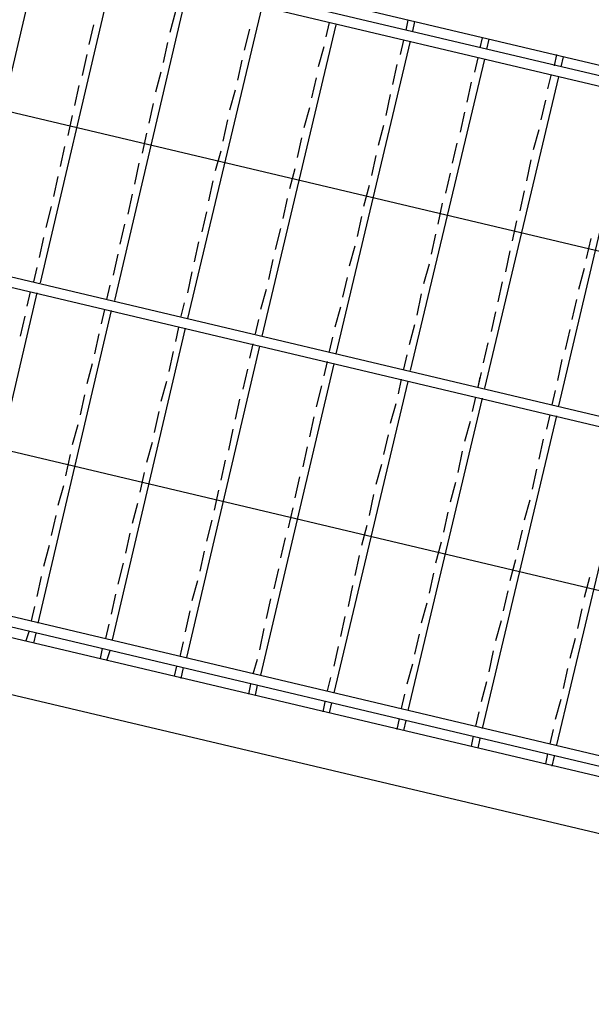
# Model space of a CAD drawing. Header units: feet. Extents: x -79 to 198, y -22 to 181.
# Tile 623 of 656: x 68.71 to 75.59, y 128.8 to 140.65. Entities that reach past the tile are written whole.
import ezdxf

# ---------------------------------------------------------------- set-up
doc = ezdxf.new("R2010")
doc.units = ezdxf.units.FT
doc.layers.add('A-LINEA', color=7, linetype='CONTINUOUS')

msp = doc.modelspace()

# ---------------------------------------------------------------- linework, layer by layer
at = {"layer": 'A-LINEA'}
for p, q in [((60.8933, 143.6044), (85.3067, 137.8311)), ((60.8933, 143.6044), (85.3067, 137.8311)), ((68.08, 141.7778), (85.28, 137.7111)), ((68.08, 141.7778), (85.28, 137.7111)), ((68.0533, 141.6578), (85.2533, 137.5911)), ((68.0533, 141.6578), (85.2533, 137.5911)), ((68.9467, 141.4444), (68.0667, 137.6978)), ((68.9467, 141.4444), (68.0667, 137.6978)), ((69.84, 141.2311), (68.96, 137.4844)), ((69.84, 141.2311), (68.96, 137.4844)), ((70.7333, 141.0178), (69.8533, 137.2711)), ((70.7333, 141.0178), (69.8533, 137.2711)), ((70.7333, 141.0178), (69.8533, 137.2711)), ((70.7333, 141.0178), (69.8533, 137.2711)), ((70.5867, 140.7511), (70.52, 140.4978)), ((70.5867, 140.7511), (70.52, 140.4978)), ((70.5867, 140.7511), (70.52, 140.4978)), ((70.5867, 140.7511), (70.52, 140.4978)), ((71.6267, 140.8044), (70.7333, 137.0578)), ((71.6267, 140.8044), (70.7333, 137.0578)), ((71.6267, 140.8044), (70.7333, 137.0578)), ((71.6267, 140.8044), (70.7333, 137.0578)), ((73.3867, 140.6444), (73.36, 140.5244)), ((73.3867, 140.6444), (73.36, 140.5244)), ((73.3867, 140.6444), (73.36, 140.5244)), ((73.3867, 140.6444), (73.36, 140.5244)), ((73.4667, 140.6311), (73.44, 140.5111)), ((73.4667, 140.6311), (73.44, 140.5111)), ((73.4667, 140.6311), (73.44, 140.5111)), ((73.4667, 140.6311), (73.44, 140.5111)), ((69.6, 140.5911), (69.5467, 140.3511)), ((69.6, 140.5911), (69.5467, 140.3511)), ((69.6, 140.5911), (69.5467, 140.3511)), ((69.6, 140.5911), (69.5467, 140.3511)), ((71.48, 140.5378), (71.4133, 140.2844)), ((71.48, 140.5378), (71.4133, 140.2844)), ((71.48, 140.5378), (71.4133, 140.2844)), ((71.48, 140.5378), (71.4133, 140.2844)), ((72.52, 140.5911), (71.6267, 136.8444)), ((72.52, 140.5911), (71.6267, 136.8444)), ((72.52, 140.5911), (71.6267, 136.8444)), ((72.52, 140.5911), (71.6267, 136.8444)), ((72.44, 140.6178), (72.4, 140.4444)), ((72.44, 140.6178), (72.4, 140.4444)), ((72.44, 140.6178), (72.4, 140.4444)), ((72.44, 140.6178), (72.4, 140.4444)), ((73.4133, 140.3911), (72.52, 136.6311)), ((73.4133, 140.3911), (72.52, 136.6311)), ((73.4133, 140.3911), (72.52, 136.6311)), ((73.4133, 140.3911), (72.52, 136.6311)), ((73.3333, 140.4044), (73.2933, 140.2311)), ((73.3333, 140.4044), (73.2933, 140.2311)), ((73.3333, 140.4044), (73.2933, 140.2311)), ((73.3333, 140.4044), (73.2933, 140.2311)), ((74.28, 140.4311), (74.2533, 140.3111)), ((74.28, 140.4311), (74.2533, 140.3111)), ((74.28, 140.4311), (74.2533, 140.3111)), ((74.28, 140.4311), (74.2533, 140.3111)), ((74.36, 140.4178), (74.3333, 140.2978)), ((74.36, 140.4178), (74.3333, 140.2978)), ((74.36, 140.4178), (74.3333, 140.2978)), ((74.36, 140.4178), (74.3333, 140.2978)), ((70.4933, 140.3778), (70.44, 140.1378)), ((70.4933, 140.3778), (70.44, 140.1378)), ((70.4933, 140.3778), (70.44, 140.1378)), ((70.4933, 140.3778), (70.44, 140.1378)), ((72.3733, 140.3244), (72.3067, 140.0844)), ((72.3733, 140.3244), (72.3067, 140.0844)), ((72.3733, 140.3244), (72.3067, 140.0844)), ((72.3733, 140.3244), (72.3067, 140.0844)), ((69.52, 140.2311), (69.4667, 139.9778)), ((69.52, 140.2311), (69.4667, 139.9778)), ((69.52, 140.2311), (69.4667, 139.9778)), ((69.52, 140.2311), (69.4667, 139.9778)), ((71.3867, 140.1644), (71.3333, 139.9244)), ((71.3867, 140.1644), (71.3333, 139.9244)), ((71.3867, 140.1644), (71.3333, 139.9244)), ((71.3867, 140.1644), (71.3333, 139.9244)), ((74.3067, 140.1778), (73.4133, 136.4311)), ((74.3067, 140.1778), (73.4133, 136.4311)), ((74.3067, 140.1778), (73.4133, 136.4311)), ((74.3067, 140.1778), (73.4133, 136.4311)), ((74.2267, 140.1911), (74.1867, 140.0178)), ((74.2267, 140.1911), (74.1867, 140.0178)), ((74.2267, 140.1911), (74.1867, 140.0178)), ((74.2267, 140.1911), (74.1867, 140.0178)), ((75.1733, 140.2311), (75.1467, 140.0978)), ((75.1733, 140.2311), (75.1467, 140.0978)), ((75.1733, 140.2311), (75.1467, 140.0978)), ((75.1733, 140.2311), (75.1467, 140.0978)), ((75.2533, 140.2044), (75.2267, 140.0844)), ((75.2533, 140.2044), (75.2267, 140.0844)), ((75.2533, 140.2044), (75.2267, 140.0844)), ((75.2533, 140.2044), (75.2267, 140.0844)), ((73.2533, 140.1111), (73.2, 139.8711)), ((73.2533, 140.1111), (73.2, 139.8711)), ((73.2533, 140.1111), (73.2, 139.8711)), ((73.2533, 140.1111), (73.2, 139.8711)), ((70.4133, 140.0178), (70.3467, 139.7778)), ((70.4133, 140.0178), (70.3467, 139.7778)), ((70.4133, 140.0178), (70.3467, 139.7778)), ((70.4133, 140.0178), (70.3467, 139.7778)), ((72.28, 139.9511), (72.2267, 139.7111)), ((72.28, 139.9511), (72.2267, 139.7111)), ((72.28, 139.9511), (72.2267, 139.7111)), ((72.28, 139.9511), (72.2267, 139.7111)), ((75.2, 139.9644), (74.3067, 136.2178)), ((75.2, 139.9644), (74.3067, 136.2178)), ((75.2, 139.9644), (74.3067, 136.2178)), ((75.2, 139.9644), (74.3067, 136.2178)), ((75.1067, 139.9778), (75.0667, 139.8178)), ((75.1067, 139.9778), (75.0667, 139.8178)), ((75.1067, 139.9778), (75.0667, 139.8178)), ((75.1067, 139.9778), (75.0667, 139.8178)), ((69.4267, 139.8578), (69.3733, 139.6178)), ((69.4267, 139.8578), (69.3733, 139.6178)), ((69.4267, 139.8578), (69.3733, 139.6178)), ((69.4267, 139.8578), (69.3733, 139.6178)), ((71.3067, 139.8044), (71.24, 139.5644)), ((71.3067, 139.8044), (71.24, 139.5644)), ((71.3067, 139.8044), (71.24, 139.5644)), ((71.3067, 139.8044), (71.24, 139.5644)), ((74.1467, 139.8978), (74.0933, 139.6578)), ((74.1467, 139.8978), (74.0933, 139.6578)), ((74.1467, 139.8978), (74.0933, 139.6578)), ((74.1467, 139.8978), (74.0933, 139.6578)), ((73.1733, 139.7511), (73.12, 139.4978)), ((73.1733, 139.7511), (73.12, 139.4978)), ((73.1733, 139.7511), (73.12, 139.4978)), ((73.1733, 139.7511), (73.12, 139.4978)), ((75.04, 139.6844), (74.9867, 139.4444)), ((75.04, 139.6844), (74.9867, 139.4444)), ((75.04, 139.6844), (74.9867, 139.4444)), ((75.04, 139.6844), (74.9867, 139.4444)), ((76.08, 139.7511), (75.2, 136.0044)), ((76.08, 139.7511), (75.2, 136.0044)), ((83.4933, 136.0178), (68.5067, 139.5644)), ((83.4933, 136.0178), (68.5067, 139.5644)), ((70.32, 139.6444), (70.2667, 139.4044)), ((70.32, 139.6444), (70.2667, 139.4044)), ((70.32, 139.6444), (70.2667, 139.4044)), ((70.32, 139.6444), (70.2667, 139.4044)), ((72.2, 139.5911), (72.1333, 139.3511)), ((72.2, 139.5911), (72.1333, 139.3511)), ((72.2, 139.5911), (72.1333, 139.3511)), ((72.2, 139.5911), (72.1333, 139.3511)), ((69.3467, 139.4978), (69.2933, 139.2578)), ((69.3467, 139.4978), (69.2933, 139.2578)), ((69.3467, 139.4978), (69.2933, 139.2578)), ((69.3467, 139.4978), (69.2933, 139.2578)), ((71.2133, 139.4444), (71.16, 139.1911)), ((71.2133, 139.4444), (71.16, 139.1911)), ((71.2133, 139.4444), (71.16, 139.1911)), ((71.2133, 139.4444), (71.16, 139.1911)), ((74.0667, 139.5378), (74.0133, 139.2978)), ((74.0667, 139.5378), (74.0133, 139.2978)), ((74.0667, 139.5378), (74.0133, 139.2978)), ((74.0667, 139.5378), (74.0133, 139.2978)), ((73.0933, 139.3778), (73.0267, 139.1378)), ((73.0933, 139.3778), (73.0267, 139.1378)), ((73.0933, 139.3778), (73.0267, 139.1378)), ((73.0933, 139.3778), (73.0267, 139.1378)), ((74.96, 139.3244), (74.8933, 139.0844)), ((74.96, 139.3244), (74.8933, 139.0844)), ((74.96, 139.3244), (74.8933, 139.0844)), ((74.96, 139.3244), (74.8933, 139.0844)), ((70.24, 139.2844), (70.1867, 139.0444)), ((70.24, 139.2844), (70.1867, 139.0444)), ((70.24, 139.2844), (70.1867, 139.0444)), ((70.24, 139.2844), (70.1867, 139.0444)), ((72.1067, 139.2311), (72.0533, 138.9911)), ((72.1067, 139.2311), (72.0533, 138.9911)), ((72.1067, 139.2311), (72.0533, 138.9911)), ((72.1067, 139.2311), (72.0533, 138.9911)), ((69.2533, 139.1244), (69.2, 138.8844)), ((69.2533, 139.1244), (69.2, 138.8844)), ((69.2533, 139.1244), (69.2, 138.8844)), ((69.2533, 139.1244), (69.2, 138.8844)), ((73.9733, 139.1644), (73.92, 138.9244)), ((73.9733, 139.1644), (73.92, 138.9244)), ((73.9733, 139.1644), (73.92, 138.9244)), ((73.9733, 139.1644), (73.92, 138.9244)), ((71.1333, 139.0711), (71.0667, 138.8311)), ((71.1333, 139.0711), (71.0667, 138.8311)), ((71.1333, 139.0711), (71.0667, 138.8311)), ((71.1333, 139.0711), (71.0667, 138.8311)), ((73, 139.0178), (72.9467, 138.7778)), ((73, 139.0178), (72.9467, 138.7778)), ((73, 139.0178), (72.9467, 138.7778)), ((73, 139.0178), (72.9467, 138.7778)), ((74.8667, 138.9644), (74.8133, 138.7111)), ((74.8667, 138.9644), (74.8133, 138.7111)), ((74.8667, 138.9644), (74.8133, 138.7111)), ((74.8667, 138.9644), (74.8133, 138.7111)), ((70.1467, 138.9244), (70.0933, 138.6711)), ((70.1467, 138.9244), (70.0933, 138.6711)), ((70.1467, 138.9244), (70.0933, 138.6711)), ((70.1467, 138.9244), (70.0933, 138.6711)), ((72.0267, 138.8578), (71.96, 138.6178)), ((72.0267, 138.8578), (71.96, 138.6178)), ((72.0267, 138.8578), (71.96, 138.6178)), ((72.0267, 138.8578), (71.96, 138.6178)), ((69.1733, 138.7644), (69.12, 138.5244)), ((69.1733, 138.7644), (69.12, 138.5244)), ((69.1733, 138.7644), (69.12, 138.5244)), ((69.1733, 138.7644), (69.12, 138.5244)), ((73.8933, 138.8044), (73.84, 138.5644)), ((73.8933, 138.8044), (73.84, 138.5644)), ((73.8933, 138.8044), (73.84, 138.5644)), ((73.8933, 138.8044), (73.84, 138.5644)), ((71.04, 138.7111), (70.9867, 138.4711)), ((71.04, 138.7111), (70.9867, 138.4711)), ((71.04, 138.7111), (70.9867, 138.4711)), ((71.04, 138.7111), (70.9867, 138.4711)), ((72.92, 138.6578), (72.8533, 138.4044)), ((72.92, 138.6578), (72.8533, 138.4044)), ((72.92, 138.6578), (72.8533, 138.4044)), ((72.92, 138.6578), (72.8533, 138.4044)), ((70.0667, 138.5511), (70.0133, 138.3111)), ((70.0667, 138.5511), (70.0133, 138.3111)), ((70.0667, 138.5511), (70.0133, 138.3111)), ((70.0667, 138.5511), (70.0133, 138.3111)), ((71.9333, 138.4978), (71.88, 138.2578)), ((71.9333, 138.4978), (71.88, 138.2578)), ((71.9333, 138.4978), (71.88, 138.2578)), ((71.9333, 138.4978), (71.88, 138.2578)), ((74.7867, 138.5911), (74.7333, 138.3511)), ((74.7867, 138.5911), (74.7333, 138.3511)), ((74.7867, 138.5911), (74.7333, 138.3511)), ((74.7867, 138.5911), (74.7333, 138.3511)), ((69.0933, 138.4044), (69.0267, 138.1511)), ((69.0933, 138.4044), (69.0267, 138.1511)), ((69.0933, 138.4044), (69.0267, 138.1511)), ((69.0933, 138.4044), (69.0267, 138.1511)), ((73.8, 138.4444), (73.7467, 138.1911)), ((73.8, 138.4444), (73.7467, 138.1911)), ((73.8, 138.4444), (73.7467, 138.1911)), ((73.8, 138.4444), (73.7467, 138.1911)), ((70.96, 138.3378), (70.9067, 138.0978)), ((70.96, 138.3378), (70.9067, 138.0978)), ((70.96, 138.3378), (70.9067, 138.0978)), ((70.96, 138.3378), (70.9067, 138.0978)), ((72.8267, 138.2844), (72.7733, 138.0444)), ((72.8267, 138.2844), (72.7733, 138.0444)), ((72.8267, 138.2844), (72.7733, 138.0444)), ((72.8267, 138.2844), (72.7733, 138.0444)), ((69.9733, 138.1911), (69.92, 137.9511)), ((69.9733, 138.1911), (69.92, 137.9511)), ((69.9733, 138.1911), (69.92, 137.9511)), ((69.9733, 138.1911), (69.92, 137.9511)), ((71.8533, 138.1378), (71.7867, 137.8844)), ((71.8533, 138.1378), (71.7867, 137.8844)), ((71.8533, 138.1378), (71.7867, 137.8844)), ((71.8533, 138.1378), (71.7867, 137.8844)), ((74.6933, 138.2311), (74.64, 137.9911)), ((74.6933, 138.2311), (74.64, 137.9911)), ((74.6933, 138.2311), (74.64, 137.9911)), ((74.6933, 138.2311), (74.64, 137.9911)), ((69, 138.0311), (68.9467, 137.7911)), ((69, 138.0311), (68.9467, 137.7911)), ((69, 138.0311), (68.9467, 137.7911)), ((69, 138.0311), (68.9467, 137.7911)), ((73.72, 138.0711), (73.6667, 137.8311)), ((73.72, 138.0711), (73.6667, 137.8311)), ((73.72, 138.0711), (73.6667, 137.8311)), ((73.72, 138.0711), (73.6667, 137.8311)), ((75.5867, 138.0178), (75.5333, 137.7778)), ((75.5867, 138.0178), (75.5333, 137.7778)), ((67.1733, 137.8978), (84.36, 133.8311)), ((67.1733, 137.8978), (84.36, 133.8311)), ((70.8667, 137.9778), (70.8133, 137.7378)), ((70.8667, 137.9778), (70.8133, 137.7378)), ((70.8667, 137.9778), (70.8133, 137.7378)), ((70.8667, 137.9778), (70.8133, 137.7378)), ((72.7467, 137.9244), (72.68, 137.6844)), ((72.7467, 137.9244), (72.68, 137.6844)), ((72.7467, 137.9244), (72.68, 137.6844)), ((72.7467, 137.9244), (72.68, 137.6844)), ((69.8933, 137.8311), (69.84, 137.5778)), ((69.8933, 137.8311), (69.84, 137.5778)), ((69.8933, 137.8311), (69.84, 137.5778)), ((69.8933, 137.8311), (69.84, 137.5778)), ((74.6133, 137.8711), (74.56, 137.6178)), ((74.6133, 137.8711), (74.56, 137.6178)), ((74.6133, 137.8711), (74.56, 137.6178)), ((74.6133, 137.8711), (74.56, 137.6178)), ((68.92, 137.6711), (68.88, 137.4978)), ((68.92, 137.6711), (68.88, 137.4978)), ((68.92, 137.6711), (68.88, 137.4978)), ((68.92, 137.6711), (68.88, 137.4978)), ((71.76, 137.7644), (71.7067, 137.5244)), ((71.76, 137.7644), (71.7067, 137.5244)), ((71.76, 137.7644), (71.7067, 137.5244)), ((71.76, 137.7644), (71.7067, 137.5244)), ((73.64, 137.7111), (73.5733, 137.4711)), ((73.64, 137.7111), (73.5733, 137.4711)), ((73.64, 137.7111), (73.5733, 137.4711)), ((73.64, 137.7111), (73.5733, 137.4711)), ((70.7867, 137.6178), (70.7333, 137.3644)), ((70.7867, 137.6178), (70.7333, 137.3644)), ((70.7867, 137.6178), (70.7333, 137.3644)), ((70.7867, 137.6178), (70.7333, 137.3644)), ((72.6533, 137.5511), (72.6, 137.3111)), ((72.6533, 137.5511), (72.6, 137.3111)), ((72.6533, 137.5511), (72.6, 137.3111)), ((72.6533, 137.5511), (72.6, 137.3111)), ((75.5067, 137.6578), (75.44, 137.4044)), ((75.5067, 137.6578), (75.44, 137.4044)), ((69.8, 137.4578), (69.76, 137.2844)), ((69.8, 137.4578), (69.76, 137.2844)), ((69.8, 137.4578), (69.76, 137.2844)), ((69.8, 137.4578), (69.76, 137.2844)), ((74.52, 137.4978), (74.4667, 137.2578)), ((74.52, 137.4978), (74.4667, 137.2578)), ((74.52, 137.4978), (74.4667, 137.2578)), ((74.52, 137.4978), (74.4667, 137.2578)), ((68.92, 137.3644), (68.04, 133.6044)), ((68.92, 137.3644), (68.04, 133.6044)), ((68.84, 137.3778), (68.8, 137.2044)), ((68.84, 137.3778), (68.8, 137.2044)), ((68.84, 137.3778), (68.8, 137.2044)), ((68.84, 137.3778), (68.8, 137.2044)), ((71.68, 137.4044), (71.6133, 137.1644)), ((71.68, 137.4044), (71.6133, 137.1644)), ((71.68, 137.4044), (71.6133, 137.1644)), ((71.68, 137.4044), (71.6133, 137.1644)), ((73.5467, 137.3511), (73.4933, 137.0978)), ((73.5467, 137.3511), (73.4933, 137.0978)), ((73.5467, 137.3511), (73.4933, 137.0978)), ((73.5467, 137.3511), (73.4933, 137.0978)), ((70.6933, 137.2444), (70.6533, 137.0844)), ((70.6933, 137.2444), (70.6533, 137.0844)), ((70.6933, 137.2444), (70.6533, 137.0844)), ((70.6933, 137.2444), (70.6533, 137.0844)), ((72.5733, 137.1911), (72.5067, 136.9511)), ((72.5733, 137.1911), (72.5067, 136.9511)), ((72.5733, 137.1911), (72.5067, 136.9511)), ((72.5733, 137.1911), (72.5067, 136.9511)), ((75.4133, 137.2844), (75.36, 137.0444)), ((75.4133, 137.2844), (75.36, 137.0444)), ((68.7733, 137.0844), (68.72, 136.8444)), ((68.7733, 137.0844), (68.72, 136.8444)), ((68.7733, 137.0844), (68.72, 136.8444)), ((68.7733, 137.0844), (68.72, 136.8444)), ((69.8133, 137.1511), (68.9333, 133.3911)), ((69.8133, 137.1511), (68.9333, 133.3911)), ((69.8133, 137.1511), (68.9333, 133.3911)), ((69.8133, 137.1511), (68.9333, 133.3911)), ((69.7333, 137.1644), (69.6933, 136.9911)), ((69.7333, 137.1644), (69.6933, 136.9911)), ((69.7333, 137.1644), (69.6933, 136.9911)), ((69.7333, 137.1644), (69.6933, 136.9911)), ((74.44, 137.1378), (74.3867, 136.8978)), ((74.44, 137.1378), (74.3867, 136.8978)), ((74.44, 137.1378), (74.3867, 136.8978)), ((74.44, 137.1378), (74.3867, 136.8978)), ((70.6267, 136.9511), (70.5867, 136.7778)), ((70.6267, 136.9511), (70.5867, 136.7778)), ((70.6267, 136.9511), (70.5867, 136.7778)), ((70.6267, 136.9511), (70.5867, 136.7778)), ((71.5867, 137.0444), (71.5467, 136.8711)), ((71.5867, 137.0444), (71.5467, 136.8711)), ((71.5867, 137.0444), (71.5467, 136.8711)), ((71.5867, 137.0444), (71.5467, 136.8711)), ((73.4667, 136.9778), (73.4, 136.7378)), ((73.4667, 136.9778), (73.4, 136.7378)), ((73.4667, 136.9778), (73.4, 136.7378)), ((73.4667, 136.9778), (73.4, 136.7378)), ((69.6667, 136.8711), (69.6133, 136.6311)), ((69.6667, 136.8711), (69.6133, 136.6311)), ((69.6667, 136.8711), (69.6133, 136.6311)), ((69.6667, 136.8711), (69.6133, 136.6311)), ((70.7067, 136.9378), (69.8267, 133.1911)), ((70.7067, 136.9378), (69.8267, 133.1911)), ((70.7067, 136.9378), (69.8267, 133.1911)), ((70.7067, 136.9378), (69.8267, 133.1911)), ((72.48, 136.8311), (72.44, 136.6578)), ((72.48, 136.8311), (72.44, 136.6578)), ((72.48, 136.8311), (72.44, 136.6578)), ((72.48, 136.8311), (72.44, 136.6578)), ((75.3333, 136.9244), (75.28, 136.6844)), ((75.3333, 136.9244), (75.28, 136.6844)), ((71.6, 136.7244), (70.72, 132.9778)), ((71.6, 136.7244), (70.72, 132.9778)), ((71.6, 136.7244), (70.72, 132.9778)), ((71.6, 136.7244), (70.72, 132.9778)), ((71.52, 136.7511), (71.48, 136.5778)), ((71.52, 136.7511), (71.48, 136.5778)), ((71.52, 136.7511), (71.48, 136.5778)), ((71.52, 136.7511), (71.48, 136.5778)), ((74.3467, 136.7644), (74.2933, 136.5244)), ((74.3467, 136.7644), (74.2933, 136.5244)), ((74.3467, 136.7644), (74.2933, 136.5244)), ((74.3467, 136.7644), (74.2933, 136.5244)), ((70.56, 136.6578), (70.5067, 136.4178)), ((70.56, 136.6578), (70.5067, 136.4178)), ((70.56, 136.6578), (70.5067, 136.4178)), ((70.56, 136.6578), (70.5067, 136.4178)), ((73.3733, 136.6178), (73.3333, 136.4444)), ((73.3733, 136.6178), (73.3333, 136.4444)), ((73.3733, 136.6178), (73.3333, 136.4444)), ((73.3733, 136.6178), (73.3333, 136.4444)), ((69.5867, 136.5111), (69.52, 136.2711)), ((69.5867, 136.5111), (69.52, 136.2711)), ((69.5867, 136.5111), (69.52, 136.2711)), ((69.5867, 136.5111), (69.52, 136.2711)), ((72.4933, 136.5111), (71.6133, 132.7644)), ((72.4933, 136.5111), (71.6133, 132.7644)), ((72.4933, 136.5111), (71.6133, 132.7644)), ((72.4933, 136.5111), (71.6133, 132.7644)), ((72.4133, 136.5378), (72.3733, 136.3644)), ((72.4133, 136.5378), (72.3733, 136.3644)), ((72.4133, 136.5378), (72.3733, 136.3644)), ((72.4133, 136.5378), (72.3733, 136.3644)), ((75.24, 136.5644), (75.1867, 136.3111)), ((75.24, 136.5644), (75.1867, 136.3111)), ((71.4533, 136.4444), (71.4, 136.2044)), ((71.4533, 136.4444), (71.4, 136.2044)), ((71.4533, 136.4444), (71.4, 136.2044)), ((71.4533, 136.4444), (71.4, 136.2044)), ((74.2667, 136.4044), (74.2267, 136.2311)), ((74.2667, 136.4044), (74.2267, 136.2311)), ((74.2667, 136.4044), (74.2267, 136.2311)), ((74.2667, 136.4044), (74.2267, 136.2311)), ((70.48, 136.2978), (70.4133, 136.0578)), ((70.48, 136.2978), (70.4133, 136.0578)), ((70.48, 136.2978), (70.4133, 136.0578)), ((70.48, 136.2978), (70.4133, 136.0578)), ((72.3467, 136.2444), (72.28, 135.9911)), ((72.3467, 136.2444), (72.28, 135.9911)), ((72.3467, 136.2444), (72.28, 135.9911)), ((72.3467, 136.2444), (72.28, 135.9911)), ((73.3867, 136.2978), (72.4933, 132.5511)), ((73.3867, 136.2978), (72.4933, 132.5511)), ((73.3867, 136.2978), (72.4933, 132.5511)), ((73.3867, 136.2978), (72.4933, 132.5511)), ((73.3067, 136.3244), (73.2667, 136.1511)), ((73.3067, 136.3244), (73.2667, 136.1511)), ((73.3067, 136.3244), (73.2667, 136.1511)), ((73.3067, 136.3244), (73.2667, 136.1511)), ((74.2533, 136.3511), (74.2267, 136.2311)), ((74.2533, 136.3511), (74.2267, 136.2311)), ((69.4933, 136.1378), (69.44, 135.8978)), ((69.4933, 136.1378), (69.44, 135.8978)), ((69.4933, 136.1378), (69.44, 135.8978)), ((69.4933, 136.1378), (69.44, 135.8978)), ((75.16, 136.1911), (75.12, 136.0178)), ((75.16, 136.1911), (75.12, 136.0178)), ((71.36, 136.0844), (71.3067, 135.8444)), ((71.36, 136.0844), (71.3067, 135.8444)), ((71.36, 136.0844), (71.3067, 135.8444)), ((71.36, 136.0844), (71.3067, 135.8444)), ((73.24, 136.0311), (73.1733, 135.7911)), ((73.24, 136.0311), (73.1733, 135.7911)), ((73.24, 136.0311), (73.1733, 135.7911)), ((73.24, 136.0311), (73.1733, 135.7911)), ((74.28, 136.0978), (73.3867, 132.3378)), ((74.28, 136.0978), (73.3867, 132.3378)), ((74.28, 136.0978), (73.3867, 132.3378)), ((74.28, 136.0978), (73.3867, 132.3378)), ((74.2, 136.1111), (74.16, 135.9378)), ((74.2, 136.1111), (74.16, 135.9378)), ((74.2, 136.1111), (74.16, 135.9378)), ((74.2, 136.1111), (74.16, 135.9378)), ((70.3867, 135.9378), (70.3333, 135.6844)), ((70.3867, 135.9378), (70.3333, 135.6844)), ((70.3867, 135.9378), (70.3333, 135.6844)), ((70.3867, 135.9378), (70.3333, 135.6844)), ((75.1733, 135.8844), (74.28, 132.1244)), ((75.1733, 135.8844), (74.28, 132.1244)), ((75.0933, 135.8978), (75.0533, 135.7244)), ((75.0933, 135.8978), (75.0533, 135.7244)), ((69.4133, 135.7778), (69.3467, 135.5378)), ((69.4133, 135.7778), (69.3467, 135.5378)), ((69.4133, 135.7778), (69.3467, 135.5378)), ((69.4133, 135.7778), (69.3467, 135.5378)), ((72.2533, 135.8711), (72.2, 135.6311)), ((72.2533, 135.8711), (72.2, 135.6311)), ((72.2533, 135.8711), (72.2, 135.6311)), ((72.2533, 135.8711), (72.2, 135.6311)), ((74.1333, 135.8178), (74.0667, 135.5778)), ((74.1333, 135.8178), (74.0667, 135.5778)), ((74.1333, 135.8178), (74.0667, 135.5778)), ((74.1333, 135.8178), (74.0667, 135.5778)), ((82.6133, 132.1378), (67.5867, 135.6978)), ((82.6133, 132.1378), (67.5867, 135.6978)), ((71.28, 135.7244), (71.2267, 135.4711)), ((71.28, 135.7244), (71.2267, 135.4711)), ((71.28, 135.7244), (71.2267, 135.4711)), ((71.28, 135.7244), (71.2267, 135.4711)), ((73.1467, 135.6578), (73.0933, 135.4178)), ((73.1467, 135.6578), (73.0933, 135.4178)), ((73.1467, 135.6578), (73.0933, 135.4178)), ((73.1467, 135.6578), (73.0933, 135.4178)), ((76.0667, 135.6711), (75.1733, 131.9244)), ((76.0667, 135.6711), (75.1733, 131.9244)), ((70.3067, 135.5644), (70.24, 135.3244)), ((70.3067, 135.5644), (70.24, 135.3244)), ((70.3067, 135.5644), (70.24, 135.3244)), ((70.3067, 135.5644), (70.24, 135.3244)), ((75.0133, 135.6044), (74.96, 135.3644)), ((75.0133, 135.6044), (74.96, 135.3644)), ((58.9733, 135.4978), (83.3867, 129.7244)), ((58.9733, 135.4978), (83.3867, 129.7244)), ((69.32, 135.4178), (69.2667, 135.1644)), ((69.32, 135.4178), (69.2667, 135.1644)), ((69.32, 135.4178), (69.2667, 135.1644)), ((69.32, 135.4178), (69.2667, 135.1644)), ((72.1733, 135.5111), (72.12, 135.2711)), ((72.1733, 135.5111), (72.12, 135.2711)), ((72.1733, 135.5111), (72.12, 135.2711)), ((72.1733, 135.5111), (72.12, 135.2711)), ((74.04, 135.4578), (73.9867, 135.2044)), ((74.04, 135.4578), (73.9867, 135.2044)), ((74.04, 135.4578), (73.9867, 135.2044)), ((74.04, 135.4578), (73.9867, 135.2044)), ((71.1867, 135.3511), (71.1333, 135.1111)), ((71.1867, 135.3511), (71.1333, 135.1111)), ((71.1867, 135.3511), (71.1333, 135.1111)), ((71.1867, 135.3511), (71.1333, 135.1111)), ((73.0667, 135.2978), (73, 135.0578)), ((73.0667, 135.2978), (73, 135.0578)), ((73.0667, 135.2978), (73, 135.0578)), ((73.0667, 135.2978), (73, 135.0578)), ((70.2133, 135.2044), (70.16, 134.9644)), ((70.2133, 135.2044), (70.16, 134.9644)), ((70.2133, 135.2044), (70.16, 134.9644)), ((70.2133, 135.2044), (70.16, 134.9644)), ((74.9333, 135.2444), (74.88, 135.0044)), ((74.9333, 135.2444), (74.88, 135.0044)), ((72.08, 135.1511), (72.0267, 134.8978)), ((72.08, 135.1511), (72.0267, 134.8978)), ((72.08, 135.1511), (72.0267, 134.8978)), ((72.08, 135.1511), (72.0267, 134.8978)), ((73.96, 135.0844), (73.8933, 134.8444)), ((73.96, 135.0844), (73.8933, 134.8444)), ((73.96, 135.0844), (73.8933, 134.8444)), ((73.96, 135.0844), (73.8933, 134.8444)), ((58.1733, 135.0044), (84.3733, 128.8044)), ((58.1733, 135.0044), (84.3733, 128.8044)), ((69.24, 135.0444), (69.1733, 134.8044)), ((69.24, 135.0444), (69.1733, 134.8044)), ((69.24, 135.0444), (69.1733, 134.8044)), ((69.24, 135.0444), (69.1733, 134.8044)), ((71.1067, 134.9911), (71.0533, 134.7511)), ((71.1067, 134.9911), (71.0533, 134.7511)), ((71.1067, 134.9911), (71.0533, 134.7511)), ((71.1067, 134.9911), (71.0533, 134.7511)), ((72.9733, 134.9378), (72.92, 134.6844)), ((72.9733, 134.9378), (72.92, 134.6844)), ((72.9733, 134.9378), (72.92, 134.6844)), ((72.9733, 134.9378), (72.92, 134.6844)), ((70.1333, 134.8311), (70.0667, 134.5911)), ((70.1333, 134.8311), (70.0667, 134.5911)), ((70.1333, 134.8311), (70.0667, 134.5911)), ((70.1333, 134.8311), (70.0667, 134.5911)), ((74.8533, 134.8711), (74.7867, 134.6311)), ((74.8533, 134.8711), (74.7867, 134.6311)), ((72, 134.7778), (71.9467, 134.5378)), ((72, 134.7778), (71.9467, 134.5378)), ((72, 134.7778), (71.9467, 134.5378)), ((72, 134.7778), (71.9467, 134.5378)), ((73.8667, 134.7244), (73.8133, 134.4844)), ((73.8667, 134.7244), (73.8133, 134.4844)), ((73.8667, 134.7244), (73.8133, 134.4844)), ((73.8667, 134.7244), (73.8133, 134.4844)), ((69.1467, 134.6844), (69.0933, 134.4444)), ((69.1467, 134.6844), (69.0933, 134.4444)), ((69.1467, 134.6844), (69.0933, 134.4444)), ((69.1467, 134.6844), (69.0933, 134.4444)), ((71.0267, 134.6311), (70.96, 134.3778)), ((71.0267, 134.6311), (70.96, 134.3778)), ((71.0267, 134.6311), (70.96, 134.3778)), ((71.0267, 134.6311), (70.96, 134.3778)), ((70.04, 134.4711), (69.9867, 134.2311)), ((70.04, 134.4711), (69.9867, 134.2311)), ((70.04, 134.4711), (69.9867, 134.2311)), ((70.04, 134.4711), (69.9867, 134.2311)), ((72.8933, 134.5644), (72.8267, 134.3244)), ((72.8933, 134.5644), (72.8267, 134.3244)), ((72.8933, 134.5644), (72.8267, 134.3244)), ((72.8933, 134.5644), (72.8267, 134.3244)), ((74.76, 134.5111), (74.7067, 134.2711)), ((74.76, 134.5111), (74.7067, 134.2711)), ((71.9067, 134.4178), (71.8533, 134.1778)), ((71.9067, 134.4178), (71.8533, 134.1778)), ((71.9067, 134.4178), (71.8533, 134.1778)), ((71.9067, 134.4178), (71.8533, 134.1778)), ((73.7867, 134.3644), (73.72, 134.1111)), ((73.7867, 134.3644), (73.72, 134.1111)), ((73.7867, 134.3644), (73.72, 134.1111)), ((73.7867, 134.3644), (73.72, 134.1111)), ((69.0667, 134.3244), (69, 134.0711)), ((69.0667, 134.3244), (69, 134.0711)), ((69.0667, 134.3244), (69, 134.0711)), ((69.0667, 134.3244), (69, 134.0711)), ((70.9333, 134.2578), (70.88, 134.0178)), ((70.9333, 134.2578), (70.88, 134.0178)), ((70.9333, 134.2578), (70.88, 134.0178)), ((70.9333, 134.2578), (70.88, 134.0178)), ((69.96, 134.1111), (69.8933, 133.8578)), ((69.96, 134.1111), (69.8933, 133.8578)), ((69.96, 134.1111), (69.8933, 133.8578)), ((69.96, 134.1111), (69.8933, 133.8578)), ((72.8, 134.2044), (72.7467, 133.9644)), ((72.8, 134.2044), (72.7467, 133.9644)), ((72.8, 134.2044), (72.7467, 133.9644)), ((72.8, 134.2044), (72.7467, 133.9644)), ((74.68, 134.1511), (74.6133, 133.8978)), ((74.68, 134.1511), (74.6133, 133.8978)), ((66.2533, 134.0311), (83.4533, 129.9644)), ((66.2533, 134.0311), (83.4533, 129.9644)), ((71.8267, 134.0444), (71.7733, 133.8044)), ((71.8267, 134.0444), (71.7733, 133.8044)), ((71.8267, 134.0444), (71.7733, 133.8044)), ((71.8267, 134.0444), (71.7733, 133.8044)), ((73.6933, 133.9911), (73.64, 133.7511)), ((73.6933, 133.9911), (73.64, 133.7511)), ((73.6933, 133.9911), (73.64, 133.7511)), ((73.6933, 133.9911), (73.64, 133.7511)), ((66.2267, 133.9111), (83.4133, 129.8444)), ((66.2267, 133.9111), (83.4133, 129.8444)), ((68.9733, 133.9511), (68.92, 133.7111)), ((68.9733, 133.9511), (68.92, 133.7111)), ((68.9733, 133.9511), (68.92, 133.7111)), ((68.9733, 133.9511), (68.92, 133.7111)), ((70.8533, 133.8978), (70.7867, 133.6578)), ((70.8533, 133.8978), (70.7867, 133.6578)), ((70.8533, 133.8978), (70.7867, 133.6578)), ((70.8533, 133.8978), (70.7867, 133.6578)), ((75.5733, 133.9378), (75.5067, 133.6978)), ((75.5733, 133.9378), (75.5067, 133.6978)), ((72.72, 133.8444), (72.6667, 133.5911)), ((72.72, 133.8444), (72.6667, 133.5911)), ((72.72, 133.8444), (72.6667, 133.5911)), ((72.72, 133.8444), (72.6667, 133.5911)), ((74.5867, 133.7778), (74.5333, 133.5378)), ((74.5867, 133.7778), (74.5333, 133.5378)), ((69.8667, 133.7378), (69.8133, 133.4978)), ((69.8667, 133.7378), (69.8133, 133.4978)), ((69.8667, 133.7378), (69.8133, 133.4978)), ((69.8667, 133.7378), (69.8133, 133.4978)), ((71.7333, 133.6844), (71.68, 133.4444)), ((71.7333, 133.6844), (71.68, 133.4444)), ((71.7333, 133.6844), (71.68, 133.4444)), ((71.7333, 133.6844), (71.68, 133.4444)), ((73.6133, 133.6311), (73.5467, 133.3911)), ((73.6133, 133.6311), (73.5467, 133.3911)), ((73.6133, 133.6311), (73.5467, 133.3911)), ((73.6133, 133.6311), (73.5467, 133.3911)), ((68.8933, 133.5911), (68.8533, 133.4178)), ((68.8933, 133.5911), (68.8533, 133.4178)), ((68.8933, 133.5911), (68.8533, 133.4178)), ((68.8933, 133.5911), (68.8533, 133.4178)), ((70.76, 133.5378), (70.7067, 133.2844)), ((70.76, 133.5378), (70.7067, 133.2844)), ((70.76, 133.5378), (70.7067, 133.2844)), ((70.76, 133.5378), (70.7067, 133.2844)), ((75.48, 133.5644), (75.4267, 133.3244)), ((75.48, 133.5644), (75.4267, 133.3244)), ((72.6267, 133.4711), (72.5733, 133.2311)), ((72.6267, 133.4711), (72.5733, 133.2311)), ((72.6267, 133.4711), (72.5733, 133.2311)), ((72.6267, 133.4711), (72.5733, 133.2311)), ((74.5067, 133.4178), (74.44, 133.1778)), ((74.5067, 133.4178), (74.44, 133.1778)), ((68.8267, 133.2978), (68.7867, 133.1778)), ((68.8267, 133.2978), (68.7867, 133.1778)), ((68.8267, 133.2978), (68.7867, 133.1778)), ((68.8267, 133.2978), (68.7867, 133.1778)), ((69.7867, 133.3778), (69.7467, 133.2044)), ((69.7867, 133.3778), (69.7467, 133.2044)), ((69.7867, 133.3778), (69.7467, 133.2044)), ((69.7867, 133.3778), (69.7467, 133.2044)), ((71.6533, 133.3244), (71.6, 133.0711)), ((71.6533, 133.3244), (71.6, 133.0711)), ((71.6533, 133.3244), (71.6, 133.0711)), ((71.6533, 133.3244), (71.6, 133.0711)), ((68.9067, 133.2711), (68.88, 133.1511)), ((68.9067, 133.2711), (68.88, 133.1511)), ((68.9067, 133.2711), (68.88, 133.1511)), ((68.9067, 133.2711), (68.88, 133.1511)), ((70.68, 133.1644), (70.64, 132.9911)), ((70.68, 133.1644), (70.64, 132.9911)), ((70.68, 133.1644), (70.64, 132.9911)), ((70.68, 133.1644), (70.64, 132.9911)), ((73.52, 133.2578), (73.4667, 133.0178)), ((73.52, 133.2578), (73.4667, 133.0178)), ((73.52, 133.2578), (73.4667, 133.0178)), ((73.52, 133.2578), (73.4667, 133.0178)), ((75.4, 133.2044), (75.3333, 132.9644)), ((75.4, 133.2044), (75.3333, 132.9644)), ((69.7067, 133.0844), (69.68, 132.9644)), ((69.7067, 133.0844), (69.68, 132.9644)), ((69.7067, 133.0844), (69.68, 132.9644)), ((69.7067, 133.0844), (69.68, 132.9644)), ((69.8, 133.0578), (69.76, 132.9378)), ((69.8, 133.0578), (69.76, 132.9378)), ((69.8, 133.0578), (69.76, 132.9378)), ((69.8, 133.0578), (69.76, 132.9378)), ((72.5467, 133.1111), (72.4933, 132.8711)), ((72.5467, 133.1111), (72.4933, 132.8711)), ((72.5467, 133.1111), (72.4933, 132.8711)), ((72.5467, 133.1111), (72.4933, 132.8711)), ((74.4133, 133.0578), (74.36, 132.8044)), ((74.4133, 133.0578), (74.36, 132.8044)), ((71.5733, 132.9511), (71.52, 132.7778)), ((71.5733, 132.9511), (71.52, 132.7778)), ((71.5733, 132.9511), (71.52, 132.7778)), ((71.5733, 132.9511), (71.52, 132.7778)), ((70.6, 132.8711), (70.5733, 132.7511)), ((70.6, 132.8711), (70.5733, 132.7511)), ((70.6, 132.8711), (70.5733, 132.7511)), ((70.6, 132.8711), (70.5733, 132.7511)), ((70.68, 132.8578), (70.6533, 132.7244)), ((70.68, 132.8578), (70.6533, 132.7244)), ((70.68, 132.8578), (70.6533, 132.7244)), ((70.68, 132.8578), (70.6533, 132.7244)), ((73.44, 132.8978), (73.3733, 132.6578)), ((73.44, 132.8978), (73.3733, 132.6578)), ((73.44, 132.8978), (73.3733, 132.6578)), ((73.44, 132.8978), (73.3733, 132.6578)), ((75.3067, 132.8444), (75.2533, 132.6044)), ((75.3067, 132.8444), (75.2533, 132.6044)), ((72.4533, 132.7378), (72.4133, 132.5778)), ((72.4533, 132.7378), (72.4133, 132.5778)), ((72.4533, 132.7378), (72.4133, 132.5778)), ((72.4533, 132.7378), (72.4133, 132.5778)), ((74.3333, 132.6844), (74.2667, 132.4444)), ((74.3333, 132.6844), (74.2667, 132.4444)), ((71.4933, 132.6578), (71.4667, 132.5378)), ((71.4933, 132.6578), (71.4667, 132.5378)), ((71.4933, 132.6578), (71.4667, 132.5378)), ((71.4933, 132.6578), (71.4667, 132.5378)), ((71.5733, 132.6444), (71.5467, 132.5244)), ((71.5733, 132.6444), (71.5467, 132.5244)), ((71.5733, 132.6444), (71.5467, 132.5244)), ((71.5733, 132.6444), (71.5467, 132.5244)), ((73.3467, 132.5378), (73.3067, 132.3644)), ((73.3467, 132.5378), (73.3067, 132.3644)), ((73.3467, 132.5378), (73.3067, 132.3644)), ((73.3467, 132.5378), (73.3067, 132.3644)), ((75.2267, 132.4711), (75.16, 132.2311)), ((75.2267, 132.4711), (75.16, 132.2311)), ((72.3867, 132.4444), (72.36, 132.3244)), ((72.3867, 132.4444), (72.36, 132.3244)), ((72.3867, 132.4444), (72.36, 132.3244)), ((72.3867, 132.4444), (72.36, 132.3244)), ((72.4667, 132.4311), (72.44, 132.3111)), ((72.4667, 132.4311), (72.44, 132.3111)), ((72.4667, 132.4311), (72.44, 132.3111)), ((72.4667, 132.4311), (72.44, 132.3111)), ((73.28, 132.2444), (73.2533, 132.1111)), ((73.28, 132.2444), (73.2533, 132.1111)), ((73.28, 132.2444), (73.2533, 132.1111)), ((73.28, 132.2444), (73.2533, 132.1111)), ((73.36, 132.2178), (73.3333, 132.0978)), ((73.36, 132.2178), (73.3333, 132.0978)), ((73.36, 132.2178), (73.3333, 132.0978)), ((73.36, 132.2178), (73.3333, 132.0978)), ((74.24, 132.3244), (74.2, 132.1511)), ((74.24, 132.3244), (74.2, 132.1511)), ((75.1333, 132.1111), (75.0933, 131.9378)), ((75.1333, 132.1111), (75.0933, 131.9378)), ((74.1733, 132.0311), (74.1467, 131.9111)), ((74.1733, 132.0311), (74.1467, 131.9111)), ((74.2533, 132.0044), (74.2267, 131.8844)), ((74.2533, 132.0044), (74.2267, 131.8844)), ((74.2533, 132.0044), (74.2267, 131.8844)), ((74.2533, 132.0044), (74.2267, 131.8844)), ((75.0667, 131.8178), (75.04, 131.6978)), ((75.0667, 131.8178), (75.04, 131.6978)), ((75.1467, 131.7911), (75.12, 131.6711)), ((75.1467, 131.7911), (75.12, 131.6711))]:
    msp.add_line(p, q, dxfattribs=at)
msp.add_lwpolyline([(67.1733, 137.8978), (67.1467, 137.7778), (84.3333, 133.7111)], dxfattribs=at)
msp.add_lwpolyline([(67.1733, 137.8978), (67.1467, 137.7778), (84.3333, 133.7111)], dxfattribs=at)

doc.saveas('drawing.dxf')
